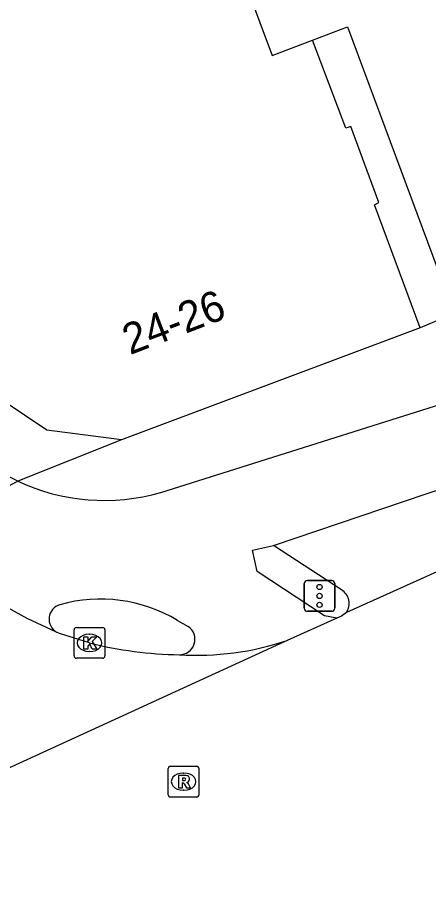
# Model space of a CAD drawing. Extents: x 159280 to 160375, y 384531 to 385872.
# Drawn here: x 160256.26 to 160269.6, y 384710.09 to 384738.92 of the extents above; entities that cross this region are included whole.
import ezdxf

# ---------------------------------------------------------------- set-up
doc = ezdxf.new("R2010")
doc.units = 0
for name, color, linetype in [('IMGEO_Fietspad_open', 7, 'Continuous'), ('IMGEO_Kolk', 7, 'Continuous'), ('IMGEO_Pand', 7, 'Continuous'), ('IMGEO_Pand_nummerreeks', 7, 'Continuous'), ('IMGEO_Rijbaan_lokaal_open', 7, 'Continuous'), ('IMGEO_Rijbaan_regionaal_gesloten', 7, 'Continuous'), ('IMGEO_Rioolput', 7, 'Continuous'), ('IMGEO_Verkeersregelinstallatiepaal', 7, 'Continuous'), ('IMGEO_Voetpad_open', 7, 'Continuous')]:
    doc.layers.add(name, color=color, linetype=linetype)

msp = doc.modelspace()

# ---------------------------------------------------------------- linework, layer by layer
at = {"layer": 'IMGEO_Fietspad_open'}
for points in [[(160260.908, 384723.487), (160284.819, 384731.029), (160286.494, 384731.616), (160287.694, 384732.145), (160292.33, 384734.242), (160296.76, 384736.744), (160300.949, 384739.632), (160304.863, 384742.883), (160307.528, 384745.469), (160310.687, 384750), (160313.442, 384754.555), (160316.237, 384759.87), (160317.753, 384763.448), (160318.943, 384767.148), (160319.798, 384770.938), (160319.861, 384771.302), (160320.101, 384772.775), (160320.777, 384776.935)], [(160256.26, 384723.85), (160249.088, 384727.385)], [(160254.076, 384722.734), (160256.26, 384723.85)], [(160264.569, 384721.757), (160270.242, 384723.679)], [(160266.631, 384719.392), (160266.228, 384719.474), (160264.039, 384720.918), (160263.89, 384721.605), (160264.569, 384721.757)], [(160261.451, 384719.325), (160261.8, 384719.126)]]:
    msp.add_lwpolyline(points, dxfattribs=at)
for centre, radius, start, end in [((160259.065, 384729.827), 6.602, 244.859, 286.2098), ((160257.763, 384719.367), 0.485, 105.8205, 240.5955), ((160258.948, 384715.132), 4.883, 59.1668, 105.6537), ((160261.521, 384718.71), 0.501, 269.1821, 56.1739)]:
    msp.add_arc(centre, radius, start, end, dxfattribs=at)
at = {"layer": 'IMGEO_Kolk'}
for p, q in [((160258.091, 384718.167), (160258.091, 384719.019)), ((160258.166, 384719.093), (160259.018, 384719.093)), ((160259.092, 384719.019), (160259.092, 384718.167)), ((160258.579, 384718.873), (160258.604, 384718.873)), ((160258.602, 384718.313), (160258.577, 384718.313)), ((160259.018, 384718.093), (160258.166, 384718.093))]:
    msp.add_line(p, q, dxfattribs=at)
for points in [[(160258.091, 384718.167), (160258.091, 384719.019)], [(160258.166, 384719.093), (160259.018, 384719.093)], [(160259.092, 384719.019), (160259.092, 384718.167)], [(160258.412, 384718.793), (160258.535, 384718.793), (160258.535, 384718.642), (160258.665, 384718.793), (160258.829, 384718.793), (160258.683, 384718.642), (160258.836, 384718.393), (160258.684, 384718.393), (160258.599, 384718.557), (160258.535, 384718.49), (160258.535, 384718.393), (160258.412, 384718.393), (160258.412, 384718.793)], [(160259.018, 384718.093), (160258.166, 384718.093)]]:
    msp.add_lwpolyline(points, dxfattribs=at)
for centre, start, end in [((160258.168, 384719.017), 91.552, 178.448), ((160258.168, 384719.017), 91.552, 178.448), ((160259.016, 384719.017), 1.552, 88.448), ((160259.016, 384719.017), 1.552, 88.448), ((160258.168, 384718.169), 181.552, 268.448), ((160258.168, 384718.169), 181.552, 268.448), ((160259.016, 384718.169), 271.552, 358.448), ((160259.016, 384718.169), 271.552, 358.448)]:
    msp.add_arc(centre, 0.0765, start, end, dxfattribs=at)
for centre, major_axis, ratio, start_param, end_param in [((160258.578, 384718.593), (-0.387, 0.002), 0.722429, 4.712389, 7.853982), ((160258.603, 384718.593), (-0.39, 0.002), 0.717154, 1.570796, 4.712389)]:
    msp.add_ellipse(centre, major_axis=major_axis, ratio=ratio, start_param=start_param, end_param=end_param, dxfattribs=at)
at = {"layer": 'IMGEO_Pand'}
for points in [[(160263.733, 384739.85), (160264.531, 384737.694), (160265.839, 384738.192)], [(160265.839, 384738.192), (160266.974, 384738.625), (160270.447, 384729.303)], [(160269.341, 384728.839), (160267.852, 384732.839), (160267.999, 384732.918), (160267.084, 384735.384), (160266.927, 384735.327), (160265.839, 384738.192)], [(160259.631, 384725.192), (160257.202, 384725.506), (160249.841, 384730.457)], [(160269.341, 384728.839), (160259.631, 384725.192)]]:
    msp.add_lwpolyline(points, dxfattribs=at)
at = {"layer": 'IMGEO_Rijbaan_lokaal_open'}
for points in [[(160257.525, 384718.944), (160256.571, 384719.385), (160254.928, 384720.288), (160253.456, 384721.339)], [(160258.592, 384718.593), (160257.622, 384718.902), (160257.525, 384718.944)]]:
    msp.add_lwpolyline(points, dxfattribs=at)
for centre, radius, start, end in [((160261.674, 384730.736), 12.528, 255.7586, 269.2679), ((160262.083, 384727.365), 9.174, 266.4416, 288.6298)]:
    msp.add_arc(centre, radius, start, end, dxfattribs=at)
at = {"layer": 'IMGEO_Rijbaan_regionaal_gesloten'}
for points in [[(160272.051, 384721.874), (160266.945, 384719.582)], [(160266.945, 384719.582), (160266.784, 384719.462), (160266.631, 384719.392)], [(160266.631, 384719.392), (160265.014, 384718.672)], [(160265.014, 384718.672), (160238.055, 384706.313)]]:
    msp.add_lwpolyline(points, dxfattribs=at)
at = {"layer": 'IMGEO_Rioolput'}
for p, q in [((160261.151, 384713.654), (160261.151, 384714.506)), ((160261.226, 384714.58), (160262.078, 384714.58)), ((160261.639, 384714.36), (160261.664, 384714.36)), ((160262.152, 384714.506), (160262.152, 384713.654)), ((160261.662, 384713.8), (160261.637, 384713.8)), ((160262.078, 384713.58), (160261.226, 384713.58))]:
    msp.add_line(p, q, dxfattribs=at)
for points in [[(160261.151, 384713.654), (160261.151, 384714.506)], [(160261.226, 384714.58), (160262.078, 384714.58)], [(160262.152, 384714.506), (160262.152, 384713.654)], [(160261.74, 384714.278), (160261.488, 384714.28), (160261.488, 384713.88)], [(160261.666, 384714.199), (160261.612, 384714.199), (160261.612, 384714.118)], [(160261.612, 384714.118), (160261.664, 384714.118)], [(160261.488, 384713.88), (160261.612, 384713.88), (160261.612, 384714.042), (160261.623, 384714.042)], [(160261.67, 384714.013), (160261.741, 384713.88), (160261.881, 384713.88), (160261.816, 384714.006)], [(160262.078, 384713.58), (160261.226, 384713.58)]]:
    msp.add_lwpolyline(points, dxfattribs=at)
for centre, radius, start, end in [((160261.228, 384714.504), 0.0765, 91.552, 178.448), ((160261.228, 384714.504), 0.0765, 91.552, 178.448), ((160262.076, 384714.504), 0.0765, 1.552, 88.448), ((160262.076, 384714.504), 0.0765, 1.552, 88.448), ((160261.648, 384714.307), 0.19, 274.7715, 282.9687), ((160261.672, 384714.103), 0.0964, 77.0061, 93.1865), ((160261.686, 384714.16), 0.0378, 276.6634, 79.6772), ((160261.739, 384714.168), 0.109, 350.3612, 89.416), ((160261.737, 384714.168), 0.112, 277.5842, 350.9817), ((160261.622, 384713.989), 0.0533, 26.0293, 88.6989), ((160261.721, 384713.953), 0.108, 29.5134, 73.7905), ((160261.228, 384713.656), 0.0765, 181.552, 268.448), ((160261.228, 384713.656), 0.0765, 181.552, 268.448), ((160262.076, 384713.656), 0.0765, 271.552, 358.448), ((160262.076, 384713.656), 0.0765, 271.552, 358.448)]:
    msp.add_arc(centre, radius, start, end, dxfattribs=at)
for centre, major_axis, ratio, start_param, end_param in [((160261.638, 384714.08), (-0.387, 0.002), 0.722429, 4.712389, 7.853982), ((160261.663, 384714.08), (-0.39, 0.002), 0.717154, 1.570796, 4.712389)]:
    msp.add_ellipse(centre, major_axis=major_axis, ratio=ratio, start_param=start_param, end_param=end_param, dxfattribs=at)
at = {"layer": 'IMGEO_Verkeersregelinstallatiepaal'}
for p, q in [((160265.575, 384719.719), (160265.575, 384720.519)), ((160265.575, 384720.519), (160265.575, 384719.719)), ((160265.675, 384720.619), (160266.465, 384720.619)), ((160266.465, 384720.619), (160265.675, 384720.619)), ((160266.565, 384720.519), (160266.565, 384719.719)), ((160266.565, 384719.719), (160266.565, 384720.519)), ((160266.465, 384719.619), (160265.675, 384719.619)), ((160265.675, 384719.619), (160266.465, 384719.619))]:
    msp.add_line(p, q, dxfattribs=at)
for centre in [(160266.07, 384720.409), (160266.07, 384720.119), (160266.07, 384719.829)]:
    msp.add_circle(centre, 0.085, dxfattribs=at)
for centre, start, end in [((160265.675, 384720.519), 90, 180), ((160265.675, 384720.519), 90, 180), ((160266.465, 384720.519), 0, 90), ((160266.465, 384720.519), 360, 90), ((160265.675, 384719.719), 180, 270), ((160265.675, 384719.719), 180, 270), ((160266.465, 384719.719), 270, 0), ((160266.465, 384719.719), 270, 0)]:
    msp.add_arc(centre, 0.1, start, end, dxfattribs=at)
at = {"layer": 'IMGEO_Voetpad_open'}
for points in [[(160270.447, 384729.303), (160269.341, 384728.839)], [(160259.631, 384725.192), (160256.26, 384723.85)], [(160266.783, 384720.315), (160264.569, 384721.757)]]:
    msp.add_lwpolyline(points, dxfattribs=at)
msp.add_arc((160266.515, 384719.871), 0.519, 326.0953, 58.8299, dxfattribs=at)

# ---------------------------------------------------------------- texts
at = {"layer": 'IMGEO_Pand_nummerreeks'}
msp.add_text('24-26', height=1, rotation=21.0391, dxfattribs=at).set_placement((160259.907, 384727.947))

doc.saveas('drawing.dxf')
